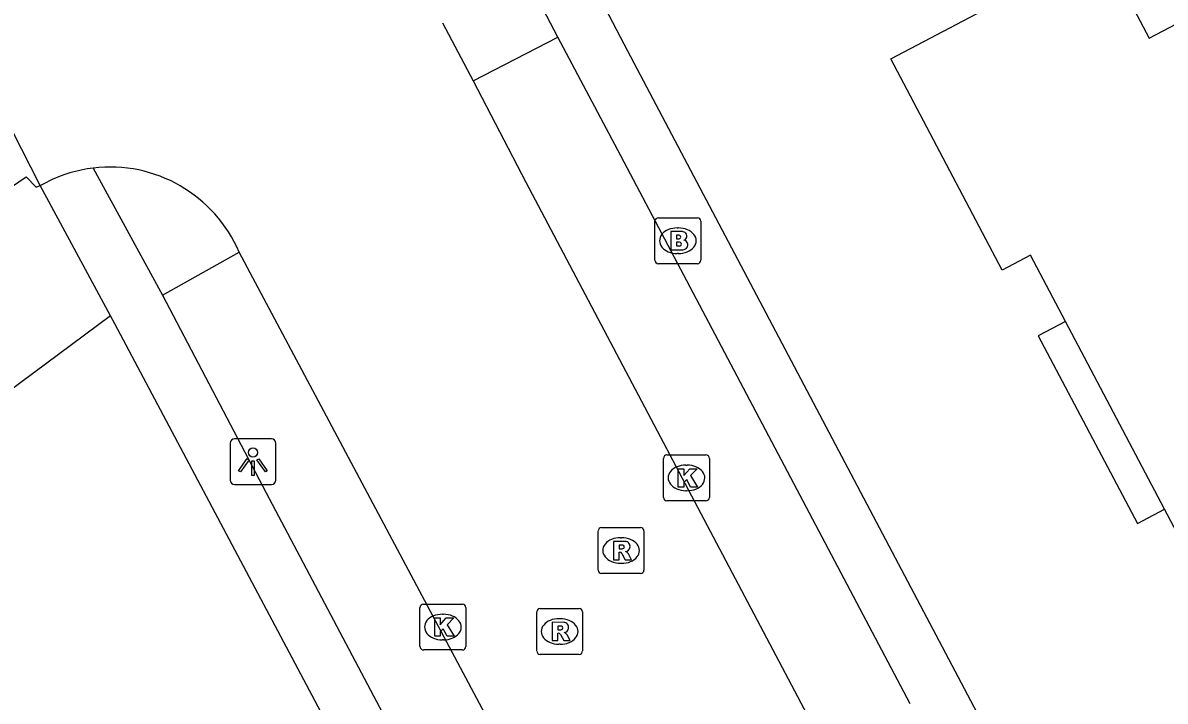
# Model space of a CAD drawing. Extents: x 160457 to 162082, y 388340 to 389736.
# Drawn here: x 160653.48 to 160678.42, y 389156.82 to 389171.63 of the extents above; entities that cross this region are included whole.
import ezdxf

# ---------------------------------------------------------------- set-up
doc = ezdxf.new("R2010")
doc.units = 0
for name, color, linetype in [('IMGEO_Berm_groen', 7, 'Continuous'), ('IMGEO_Brandkraan', 7, 'Continuous'), ('IMGEO_Kolk', 7, 'Continuous'), ('IMGEO_Lichtpunt', 7, 'Continuous'), ('IMGEO_Pand', 7, 'Continuous'), ('IMGEO_Pand_overbouw', 7, 'Continuous'), ('IMGEO_Parkeervlak_open', 7, 'Continuous'), ('IMGEO_Rijbaan_lokaal_gesloten', 7, 'Continuous'), ('IMGEO_Rioolput', 7, 'Continuous'), ('IMGEO_Voetpad_open', 7, 'Continuous')]:
    doc.layers.add(name, color=color, linetype=linetype)

msp = doc.modelspace()

# ---------------------------------------------------------------- linework, layer by layer
at = {"layer": 'IMGEO_Berm_groen'}
msp.add_lwpolyline([(160655.393, 389165.23), (160652.573, 389163.145)], dxfattribs=at)
at = {"layer": 'IMGEO_Brandkraan'}
for p, q in [((160667.357, 389167.37), (160668.209, 389167.37)), ((160667.282, 389166.444), (160667.282, 389167.296)), ((160667.77, 389167.15), (160667.795, 389167.15)), ((160668.283, 389167.296), (160668.283, 389166.444)), ((160667.793, 389166.59), (160667.768, 389166.59)), ((160668.209, 389166.37), (160667.357, 389166.37))]:
    msp.add_line(p, q, dxfattribs=at)
for points in [[(160667.357, 389167.37), (160668.209, 389167.37)], [(160667.282, 389166.444), (160667.282, 389167.296)], [(160668.283, 389167.296), (160668.283, 389166.444)], [(160667.63, 389167.07), (160667.63, 389166.67), (160667.843, 389166.67)], [(160667.861, 389167.07), (160667.63, 389167.07)], [(160667.809, 389166.989), (160667.755, 389166.989), (160667.755, 389166.913)], [(160667.755, 389166.913), (160667.808, 389166.913)], [(160667.817, 389166.837), (160667.755, 389166.837), (160667.755, 389166.756)], [(160667.755, 389166.756), (160667.817, 389166.756)], [(160668.209, 389166.37), (160667.357, 389166.37)]]:
    msp.add_lwpolyline(points, dxfattribs=at)
for centre, radius, start, end in [((160667.359, 389167.294), 0.0765, 91.552, 178.448), ((160667.359, 389167.294), 0.0765, 91.552, 178.448), ((160668.207, 389167.294), 0.0765, 1.552, 88.448), ((160668.207, 389167.294), 0.0765, 1.552, 88.448), ((160667.81, 389166.951), 0.0379, 267.8285, 90.9355), ((160667.818, 389166.796), 0.0404, 269.8759, 90.5077), ((160667.865, 389166.925), 0.145, 59.4692, 91.5367), ((160667.89, 389166.972), 0.0922, 285.5137, 58.1501), ((160667.895, 389166.78), 0.105, 301.3115, 78.989), ((160667.849, 389166.921), 0.251, 268.6676, 293.5347), ((160667.359, 389166.446), 0.0765, 181.552, 268.448), ((160667.359, 389166.446), 0.0765, 181.552, 268.448), ((160668.207, 389166.446), 0.0765, 271.552, 358.448), ((160668.207, 389166.446), 0.0765, 271.552, 358.448)]:
    msp.add_arc(centre, radius, start, end, dxfattribs=at)
for centre, major_axis, ratio, start_param, end_param in [((160667.769, 389166.87), (-0.387, 0.002), 0.722429, 4.712389, 7.853982), ((160667.794, 389166.87), (-0.39, 0.002), 0.717154, 1.570796, 4.712389)]:
    msp.add_ellipse(centre, major_axis=major_axis, ratio=ratio, start_param=start_param, end_param=end_param, dxfattribs=at)
at = {"layer": 'IMGEO_Kolk'}
for p, q in [((160667.469, 389161.267), (160667.469, 389162.119)), ((160667.544, 389162.193), (160668.396, 389162.193)), ((160668.47, 389162.119), (160668.47, 389161.267)), ((160667.957, 389161.973), (160667.982, 389161.973)), ((160667.98, 389161.413), (160667.955, 389161.413)), ((160668.396, 389161.193), (160667.544, 389161.193)), ((160662.151, 389158.009), (160662.151, 389158.861)), ((160662.226, 389158.935), (160663.078, 389158.935)), ((160663.152, 389158.861), (160663.152, 389158.009)), ((160662.639, 389158.715), (160662.664, 389158.715)), ((160662.662, 389158.155), (160662.637, 389158.155)), ((160663.078, 389157.935), (160662.226, 389157.935))]:
    msp.add_line(p, q, dxfattribs=at)
for points in [[(160667.469, 389161.267), (160667.469, 389162.119)], [(160667.544, 389162.193), (160668.396, 389162.193)], [(160668.47, 389162.119), (160668.47, 389161.267)], [(160667.79, 389161.893), (160667.913, 389161.893), (160667.913, 389161.742), (160668.043, 389161.893), (160668.207, 389161.893), (160668.061, 389161.742), (160668.214, 389161.493), (160668.062, 389161.493), (160667.977, 389161.657), (160667.913, 389161.59), (160667.913, 389161.493), (160667.79, 389161.493), (160667.79, 389161.893)], [(160668.396, 389161.193), (160667.544, 389161.193)], [(160662.151, 389158.009), (160662.151, 389158.861)], [(160662.226, 389158.935), (160663.078, 389158.935)], [(160663.152, 389158.861), (160663.152, 389158.009)], [(160662.472, 389158.635), (160662.595, 389158.635), (160662.595, 389158.484), (160662.725, 389158.635), (160662.889, 389158.635), (160662.743, 389158.484), (160662.896, 389158.235), (160662.744, 389158.235), (160662.659, 389158.399), (160662.595, 389158.332), (160662.595, 389158.235), (160662.472, 389158.235), (160662.472, 389158.635)], [(160663.078, 389157.935), (160662.226, 389157.935)]]:
    msp.add_lwpolyline(points, dxfattribs=at)
for centre, start, end in [((160667.546, 389162.117), 91.552, 178.448), ((160667.546, 389162.117), 91.552, 178.448), ((160668.394, 389162.117), 1.552, 88.448), ((160668.394, 389162.117), 1.552, 88.448), ((160667.546, 389161.269), 181.552, 268.448), ((160667.546, 389161.269), 181.552, 268.448), ((160668.394, 389161.269), 271.552, 358.448), ((160668.394, 389161.269), 271.552, 358.448), ((160662.228, 389158.859), 91.552, 178.448), ((160662.228, 389158.859), 91.552, 178.448), ((160663.076, 389158.859), 1.552, 88.448), ((160663.076, 389158.859), 1.552, 88.448), ((160662.228, 389158.011), 181.552, 268.448), ((160662.228, 389158.011), 181.552, 268.448), ((160663.076, 389158.011), 271.552, 358.448), ((160663.076, 389158.011), 271.552, 358.448)]:
    msp.add_arc(centre, 0.0765, start, end, dxfattribs=at)
for centre, major_axis, ratio, start_param, end_param in [((160667.956, 389161.693), (-0.387, 0.002), 0.722429, 4.712389, 7.853982), ((160667.981, 389161.693), (-0.39, 0.002), 0.717154, 1.570796, 4.712389), ((160662.638, 389158.435), (-0.387, 0.002), 0.722429, 4.712389, 7.853982), ((160662.663, 389158.435), (-0.39, 0.002), 0.717154, 1.570796, 4.712389)]:
    msp.add_ellipse(centre, major_axis=major_axis, ratio=ratio, start_param=start_param, end_param=end_param, dxfattribs=at)
at = {"layer": 'IMGEO_Lichtpunt'}
for p, q in [((160658.004, 389162.449), (160658.004, 389161.642)), ((160658.004, 389162.449), (160658.004, 389161.642)), ((160658.906, 389162.544), (160658.098, 389162.544)), ((160658.906, 389162.544), (160658.098, 389162.544)), ((160659, 389161.642), (160659, 389162.449)), ((160659, 389161.642), (160659, 389162.449)), ((160658.098, 389161.548), (160658.906, 389161.548)), ((160658.098, 389161.548), (160658.906, 389161.548))]:
    msp.add_line(p, q, dxfattribs=at)
for points in [[(160658.378, 389162.113), (160658.417, 389162.085), (160658.229, 389161.823), (160658.191, 389161.85), (160658.378, 389162.113)], [(160658.59, 389162.085), (160658.628, 389162.112), (160658.815, 389161.85), (160658.776, 389161.822), (160658.59, 389162.085)], [(160658.48, 389162.065), (160658.527, 389162.065), (160658.527, 389161.743), (160658.48, 389161.743), (160658.48, 389162.065)]]:
    msp.add_lwpolyline(points, dxfattribs=at)
msp.add_circle((160658.503, 389162.247), 0.0994, dxfattribs=at)
for centre, start, end in [((160658.098, 389162.449), 90, 180), ((160658.098, 389162.449), 90, 180), ((160658.906, 389162.449), 0, 90), ((160658.906, 389162.449), 0, 90), ((160658.098, 389161.642), 180, 270), ((160658.098, 389161.642), 180, 270), ((160658.906, 389161.642), 270, 0), ((160658.906, 389161.642), 270, 360)]:
    msp.add_arc(centre, 0.0946, start, end, dxfattribs=at)
at = {"layer": 'IMGEO_Pand'}
msp.add_lwpolyline([(160680.591, 389156.876), (160678.411, 389161.007), (160676.245, 389165.11), (160675.482, 389166.555), (160674.864, 389166.229), (160672.431, 389170.843), (160677.036, 389173.266), (160678.076, 389171.29), (160683.793, 389174.298), (160690.278, 389161.973), (160680.591, 389156.876)], dxfattribs=at)
at = {"layer": 'IMGEO_Pand_overbouw'}
msp.add_lwpolyline([(160676.245, 389165.11), (160675.648, 389164.795), (160677.818, 389160.694), (160678.411, 389161.007)], close=True, dxfattribs=at)
at = {"layer": 'IMGEO_Parkeervlak_open'}
for points in [[(160663.31, 389170.36), (160665.161, 389171.314)], [(160656.529, 389165.68), (160658.204, 389166.618)]]:
    msp.add_lwpolyline(points, dxfattribs=at)
at = {"layer": 'IMGEO_Rijbaan_lokaal_gesloten'}
for points in [[(160653.854, 389168.079), (160652.045, 389171.624)], [(160662.646, 389171.632), (160663.31, 389170.36)], [(160663.31, 389170.36), (160664.462, 389168.152), (160670.877, 389156.01), (160671.006, 389155.768)], [(160613.614, 389112.39), (160618.981, 389122.359), (160628.661, 389138.945), (160633.031, 389145.251), (160637.144, 389150.96), (160641.152, 389155.924), (160645, 389160.288), (160653.229, 389168.046), (160653.547, 389168.269), (160653.769, 389168.037), (160653.854, 389168.079)], [(160653.854, 389168.079), (160654.014, 389168.158)], [(160665.631, 389152.662), (160664.641, 389154.526), (160658.204, 389166.618)]]:
    msp.add_lwpolyline(points, dxfattribs=at)
for centre, radius, start, end in [((160655.379, 389165.424), 3.055, 96.8623, 116.5362), ((160655.381, 389165.41), 3.07, 23.1733, 96.8738)]:
    msp.add_arc(centre, radius, start, end, dxfattribs=at)
at = {"layer": 'IMGEO_Rioolput'}
for p, q in [((160666.116, 389160.607), (160666.968, 389160.607)), ((160666.041, 389159.681), (160666.041, 389160.533)), ((160666.529, 389160.387), (160666.554, 389160.387)), ((160667.042, 389160.533), (160667.042, 389159.681)), ((160666.968, 389159.607), (160666.116, 389159.607)), ((160666.552, 389159.827), (160666.527, 389159.827)), ((160664.7, 389157.913), (160664.7, 389158.765)), ((160664.775, 389158.839), (160665.627, 389158.839)), ((160665.188, 389158.619), (160665.213, 389158.619)), ((160665.701, 389158.765), (160665.701, 389157.913)), ((160665.211, 389158.059), (160665.186, 389158.059)), ((160665.627, 389157.839), (160664.775, 389157.839))]:
    msp.add_line(p, q, dxfattribs=at)
for points in [[(160666.116, 389160.607), (160666.968, 389160.607)], [(160666.041, 389159.681), (160666.041, 389160.533)], [(160667.042, 389160.533), (160667.042, 389159.681)], [(160666.63, 389160.305), (160666.378, 389160.307), (160666.378, 389159.907)], [(160666.556, 389160.226), (160666.502, 389160.226), (160666.502, 389160.145)], [(160666.502, 389160.145), (160666.554, 389160.145)], [(160666.378, 389159.907), (160666.502, 389159.907), (160666.502, 389160.069), (160666.513, 389160.069)], [(160666.56, 389160.04), (160666.631, 389159.907), (160666.771, 389159.907), (160666.706, 389160.033)], [(160666.968, 389159.607), (160666.116, 389159.607)], [(160664.7, 389157.913), (160664.7, 389158.765)], [(160664.775, 389158.839), (160665.627, 389158.839)], [(160665.701, 389158.765), (160665.701, 389157.913)], [(160665.289, 389158.537), (160665.037, 389158.539), (160665.037, 389158.139)], [(160665.215, 389158.458), (160665.161, 389158.458), (160665.161, 389158.377)], [(160665.161, 389158.377), (160665.213, 389158.377)], [(160665.037, 389158.139), (160665.161, 389158.139), (160665.161, 389158.301), (160665.172, 389158.301)], [(160665.219, 389158.272), (160665.29, 389158.139), (160665.43, 389158.139), (160665.365, 389158.265)], [(160665.627, 389157.839), (160664.775, 389157.839)]]:
    msp.add_lwpolyline(points, dxfattribs=at)
for centre, radius, start, end in [((160666.118, 389160.531), 0.0765, 91.552, 178.448), ((160666.118, 389160.531), 0.0765, 91.552, 178.448), ((160666.966, 389160.531), 0.0765, 1.552, 88.448), ((160666.966, 389160.531), 0.0765, 1.552, 88.448), ((160666.538, 389160.334), 0.19, 274.7715, 282.9687), ((160666.562, 389160.13), 0.0964, 77.0061, 93.1865), ((160666.576, 389160.187), 0.0378, 276.6634, 79.6772), ((160666.629, 389160.195), 0.109, 350.3612, 89.416), ((160666.627, 389160.195), 0.112, 277.5842, 350.9817), ((160666.512, 389160.016), 0.0533, 26.0293, 88.6989), ((160666.611, 389159.98), 0.108, 29.5134, 73.7905), ((160666.118, 389159.683), 0.0765, 181.552, 268.448), ((160666.118, 389159.683), 0.0765, 181.552, 268.448), ((160666.966, 389159.683), 0.0765, 271.552, 358.448), ((160666.966, 389159.683), 0.0765, 271.552, 358.448), ((160664.777, 389158.763), 0.0765, 91.552, 178.448), ((160664.777, 389158.763), 0.0765, 91.552, 178.448), ((160665.625, 389158.763), 0.0765, 1.552, 88.448), ((160665.625, 389158.763), 0.0765, 1.552, 88.448), ((160665.197, 389158.566), 0.19, 274.7715, 282.9687), ((160665.221, 389158.362), 0.0964, 77.0061, 93.1865), ((160665.235, 389158.419), 0.0378, 276.6634, 79.6772), ((160665.288, 389158.427), 0.109, 350.3612, 89.416), ((160665.286, 389158.427), 0.112, 277.5842, 350.9817), ((160665.171, 389158.248), 0.0533, 26.0293, 88.6989), ((160665.27, 389158.212), 0.108, 29.5134, 73.7905), ((160664.777, 389157.915), 0.0765, 181.552, 268.448), ((160664.777, 389157.915), 0.0765, 181.552, 268.448), ((160665.625, 389157.915), 0.0765, 271.552, 358.448), ((160665.625, 389157.915), 0.0765, 271.552, 358.448)]:
    msp.add_arc(centre, radius, start, end, dxfattribs=at)
for centre, major_axis, ratio, start_param, end_param in [((160666.528, 389160.107), (-0.387, 0.002), 0.722429, 4.712389, 7.853982), ((160666.553, 389160.107), (-0.39, 0.002), 0.717154, 1.570796, 4.712389), ((160665.187, 389158.339), (-0.387, 0.002), 0.722429, 4.712389, 7.853982), ((160665.212, 389158.339), (-0.39, 0.002), 0.717154, 1.570796, 4.712389)]:
    msp.add_ellipse(centre, major_axis=major_axis, ratio=ratio, start_param=start_param, end_param=end_param, dxfattribs=at)
at = {"layer": 'IMGEO_Voetpad_open'}
for points in [[(160665.161, 389171.314), (160663.154, 389175.158)], [(160666.197, 389171.948), (160666.685, 389171.014), (160676.789, 389151.881), (160708.027, 389092.962), (160711.74, 389086.082), (160713.992, 389081.813), (160714.548, 389080.749), (160722.246, 389065.089), (160725.803, 389057.769), (160726.725, 389055.856)], [(160672.858, 389156.76), (160666.471, 389168.85), (160665.161, 389171.314)], [(160655.014, 389168.458), (160656.529, 389165.68)], [(160655.393, 389165.23), (160653.854, 389168.079)], [(160656.529, 389165.68), (160658.792, 389161.365), (160663.88, 389151.748)], [(160715.497, 389049.443), (160715.59, 389049.493), (160705.696, 389069.922), (160703.712, 389073.937), (160701.581, 389078.055), (160687.433, 389104.792), (160673.051, 389131.978), (160665.928, 389145.4), (160655.489, 389165.053), (160655.393, 389165.23)]]:
    msp.add_lwpolyline(points, dxfattribs=at)

doc.saveas('drawing.dxf')
